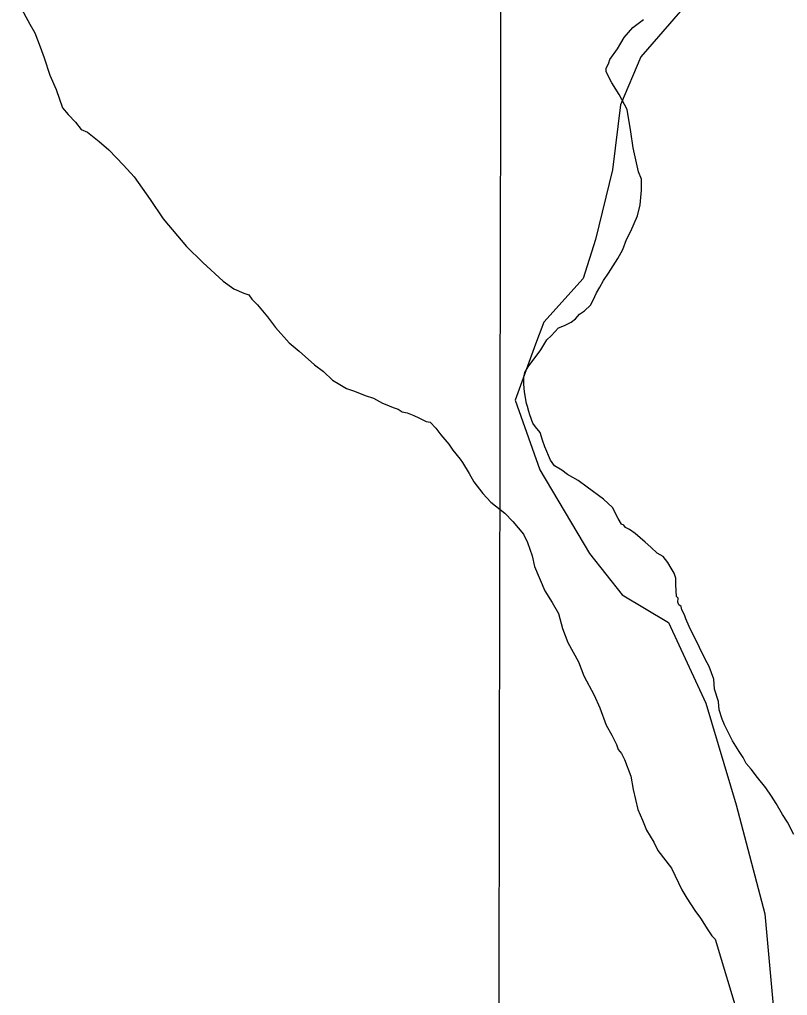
# Model space of a CAD drawing. Extents: x 3192986 to 3230865, y 867483 to 892886.
# Drawn here: x 3212325 to 3213246, y 888554 to 889724 of the extents above; entities that cross this region are included whole.
import ezdxf

# ---------------------------------------------------------------- set-up
doc = ezdxf.new("R2010")
doc.units = 0
for name, color, linetype in [('V-GRID-MAJR', 7, 'Continuous'), ('V-ROAD-CNTR', 7, 'Continuous'), ('V-SITE-VEGE', 7, 'Continuous')]:
    doc.layers.add(name, color=color, linetype=linetype)

msp = doc.modelspace()

# ---------------------------------------------------------------- linework, layer by layer
at = {"layer": 'V-GRID-MAJR'}
msp.add_spline([(3212870.393, 872891.223), (3212881.85, 878950.417), (3212893.313, 885013.077), (3212904.7770000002, 891075.7810000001), (3212904.7830000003, 891079.2000000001)], degree=3, dxfattribs=at)
at = {"layer": 'V-ROAD-CNTR'}
msp.add_lwpolyline([(3213117.422728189, 889733.6855049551), (3213070.154822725, 889679.0636141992), (3213045.695871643, 889621.6227290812), (3213036.2158906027, 889543.3528856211), (3213015.8009314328, 889459.9430524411), (3213001.024960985, 889413.2791457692), (3212953.757055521, 889360.8772505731), (3212943.602075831, 889334.4653033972), (3212919.299124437, 889267.445437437), (3212949.150064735, 889184.1106041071), (3213008.386946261, 889083.8868045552), (3213047.818867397, 889033.9829043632), (3213103.171756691, 889001.1729699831), (3213147.897667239, 888904.134164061), (3213184.270594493, 888782.5634072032), (3213218.528525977, 888651.6496690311), (3213232.2194985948, 888502.3639676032)], dxfattribs=at)
at = {"layer": 'V-SITE-VEGE'}
for p, q in [((3212325.3050000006, 889740.9799999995), (3212337.7960000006, 889717.9289999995)), ((3213060.2670000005, 889713.9929999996), (3213073.3410000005, 889723.6879999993)), ((3212337.7960000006, 889717.9289999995), (3212343.5730000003, 889707.9019999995)), ((3213050.131, 889702.2659999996), (3213060.267, 889713.9929999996)), ((3212343.5730000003, 889707.9019999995), (3212350.2170000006, 889690.9099999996)), ((3213041.9480000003, 889688.5159999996), (3213050.131, 889702.2659999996)), ((3212350.217, 889690.9099999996), (3212354.948, 889677.9239999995)), ((3213032.789, 889675.7769999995), (3213041.9480000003, 889688.5159999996)), ((3212354.948, 889677.9239999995), (3212361.5240000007, 889656.9639999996)), ((3213028.556, 889660.9639999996), (3213028.625, 889664.9329999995)), ((3213028.625, 889664.9329999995), (3213031.7260000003, 889671.8269999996)), ((3213031.7260000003, 889671.8269999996), (3213032.789, 889675.7769999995)), ((3212361.5240000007, 889656.9639999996), (3212369.161, 889639.9559999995)), ((3213035.271, 889647.9409999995), (3213028.556, 889660.9639999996)), ((3213043.953, 889633.8939999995), (3213035.271, 889647.9409999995)), ((3212369.161, 889639.9559999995), (3212376.708, 889617.9869999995)), ((3213053.5580000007, 889615.8569999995), (3213043.9530000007, 889633.8939999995)), ((3212376.7080000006, 889617.9869999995), (3212383.5140000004, 889609.9259999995)), ((3212383.5140000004, 889609.9259999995), (3212392.2830000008, 889600.8369999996)), ((3213058.041, 889588.9789999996), (3213053.558, 889615.8569999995)), ((3212392.2830000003, 889600.8369999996), (3212399.0700000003, 889591.7849999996)), ((3212399.0700000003, 889591.7849999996), (3212406.955, 889588.6659999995)), ((3212406.955, 889588.6659999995), (3212420.6520000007, 889577.5039999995)), ((3213060.683, 889570.0759999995), (3213058.041, 889588.9789999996)), ((3212420.6520000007, 889577.5039999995), (3212432.381, 889567.3709999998)), ((3212432.381, 889567.3709999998), (3212449.9220000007, 889549.1929999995)), ((3213067.1130000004, 889541.1789999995), (3213060.6830000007, 889570.0759999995)), ((3212449.9220000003, 889549.1929999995), (3212462.573, 889535.0739999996)), ((3213070.9250000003, 889532.1799999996), (3213067.113, 889541.1789999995)), ((3212462.5730000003, 889535.0739999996), (3212481.9380000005, 889507.9289999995)), ((3213070.693, 889519.2789999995), (3213070.798, 889525.2329999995)), ((3213070.7980000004, 889525.2329999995), (3213070.8370000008, 889527.2169999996)), ((3213070.8370000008, 889527.2169999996), (3213070.9250000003, 889532.1799999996)), ((3213069.3850000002, 889501.4369999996), (3213070.693, 889519.2789999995)), ((3212481.938, 889507.9289999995), (3212497.411, 889484.8279999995)), ((3213066.1750000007, 889488.5919999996), (3213069.3850000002, 889501.4369999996)), ((3212497.411, 889484.8279999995), (3212525.5980000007, 889451.5729999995)), ((3213057.906, 889469.8819999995), (3213066.1750000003, 889488.5919999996)), ((3213052.767, 889460.0489999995), (3213057.906, 889469.8819999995)), ((3213048.585, 889448.2139999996), (3213052.767, 889460.0489999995)), ((3212525.5980000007, 889451.5729999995), (3212545.107, 889432.3699999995)), ((3213042.4410000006, 889437.4039999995), (3213048.585, 889448.2139999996)), ((3212545.107, 889432.3699999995), (3212569.5210000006, 889410.0979999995)), ((3213031.208, 889419.7399999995), (3213042.4410000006, 889437.4039999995)), ((3213025.095, 889410.9159999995), (3213031.208, 889419.7399999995)), ((3212569.5210000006, 889410.0979999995), (3212582.2620000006, 889400.9399999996)), ((3213020.9840000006, 889403.0489999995), (3213025.095, 889410.9159999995)), ((3212582.2620000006, 889400.9399999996), (3212594.079, 889395.7649999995)), ((3213012.764, 889387.3169999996), (3213016.8920000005, 889396.1739999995)), ((3213016.8920000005, 889396.1739999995), (3213020.9840000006, 889403.0489999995)), ((3212594.079, 889395.7649999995), (3212599.9970000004, 889393.6759999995)), ((3212599.9970000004, 889393.6759999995), (3212603.876, 889388.6439999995)), ((3212603.876, 889388.6439999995), (3212610.696, 889381.5739999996)), ((3213009.681, 889381.4159999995), (3213012.764, 889387.3169999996)), ((3212610.696, 889381.5739999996), (3212622.355, 889367.4709999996)), ((3212996.589, 889370.7319999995), (3213002.6140000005, 889374.5939999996)), ((3213002.6140000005, 889374.5939999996), (3213009.681, 889381.4159999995)), ((3212622.355, 889367.4709999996), (3212632.0510000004, 889354.3969999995)), ((3212978.482000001, 889357.1599999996), (3212986.4900000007, 889360.9869999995)), ((3212986.4900000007, 889360.9869999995), (3212991.522, 889364.8659999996)), ((3212991.522, 889364.8659999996), (3212996.589, 889370.7319999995)), ((3212632.0510000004, 889354.3969999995), (3212648.6010000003, 889336.2369999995)), ((3212962.3770000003, 889344.5419999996), (3212971.484, 889354.3069999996)), ((3212971.484, 889354.3069999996), (3212978.482000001, 889357.1599999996)), ((3212950.1710000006, 889327.8879999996), (3212957.328, 889339.6719999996)), ((3212957.328, 889339.6719999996), (3212962.3770000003, 889344.5419999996)), ((3212648.6010000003, 889336.2369999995), (3212660.3290000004, 889326.1039999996)), ((3212660.3290000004, 889326.1039999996), (3212678.899, 889309.8919999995)), ((3212934.917, 889307.3179999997), (3212950.171, 889327.8879999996)), ((3212678.899, 889309.8919999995), (3212689.6690000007, 889301.7589999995)), ((3212930.8230000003, 889300.4439999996), (3212934.9170000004, 889307.3179999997)), ((3212689.6690000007, 889301.7589999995), (3212700.409, 889291.6439999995)), ((3212700.409, 889291.6439999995), (3212707.282, 889287.5519999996)), ((3212929.5840000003, 889286.5689999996), (3212929.725, 889294.5069999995)), ((3212929.7250000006, 889294.5069999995), (3212930.8230000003, 889300.4439999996)), ((3212707.282, 889287.5519999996), (3212717.096, 889281.4229999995)), ((3212717.096, 889281.4229999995), (3212726.9690000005, 889278.2689999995)), ((3212930.418, 889277.6239999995), (3212929.5840000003, 889286.5689999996)), ((3212726.9690000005, 889278.2689999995), (3212739.778, 889273.0769999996)), ((3212739.778, 889273.0769999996), (3212749.647, 889269.9249999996)), ((3212749.647, 889269.9249999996), (3212760.4540000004, 889263.7769999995)), ((3212933.146, 889263.6789999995), (3212930.418, 889277.6239999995)), ((3212760.4540000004, 889263.7769999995), (3212763.413, 889262.7329999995)), ((3212763.413, 889262.7329999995), (3212773.264, 889258.5849999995)), ((3212773.264, 889258.5849999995), (3212779.181, 889256.4959999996)), ((3212779.181, 889256.4959999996), (3212784.0880000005, 889253.4309999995)), ((3212934.0690000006, 889259.6929999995), (3212933.146, 889263.6789999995)), ((3212935.947, 889253.7049999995), (3212934.069, 889259.6929999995)), ((3212784.0880000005, 889253.4309999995), (3212790.025, 889252.3329999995)), ((3212790.025, 889252.3329999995), (3212797.912, 889249.2159999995)), ((3212797.912, 889249.2159999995), (3212803.81, 889246.1319999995)), ((3212803.81, 889246.1319999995), (3212812.668, 889242.0049999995)), ((3212936.869, 889249.7199999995), (3212935.9470000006, 889253.7049999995)), ((3212940.66, 889239.7249999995), (3212936.869, 889249.7199999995)), ((3212812.668, 889242.0049999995), (3212817.6120000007, 889240.9229999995)), ((3212817.6120000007, 889240.9229999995), (3212824.4340000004, 889233.8559999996)), ((3212824.4340000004, 889233.8559999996), (3212830.2460000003, 889225.8109999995)), ((3212943.566, 889235.7009999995), (3212940.66, 889239.7249999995)), ((3212949.396, 889228.6519999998), (3212943.5660000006, 889235.7009999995)), ((3212830.2460000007, 889225.8109999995), (3212839.9740000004, 889214.7209999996)), ((3212952.2120000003, 889219.6689999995), (3212949.396, 889228.6519999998)), ((3212839.974, 889214.7209999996), (3212844.809, 889207.6859999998)), ((3212955.049, 889211.6779999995), (3212952.2120000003, 889219.6689999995)), ((3212961.7110000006, 889195.6789999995), (3212955.049, 889211.6779999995)), ((3212844.8090000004, 889207.6859999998), (3212853.5460000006, 889196.6149999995)), ((3212853.546, 889196.6149999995), (3212856.4500000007, 889192.5929999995)), ((3212856.4500000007, 889192.5929999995), (3212864.159, 889179.5529999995)), ((3212966.5480000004, 889188.6439999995), (3212961.7110000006, 889195.6789999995)), ((3212975.3900000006, 889183.5259999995), (3212966.5480000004, 889188.6439999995)), ((3212864.159, 889179.5529999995), (3212869.9340000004, 889169.5239999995)), ((3212982.2460000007, 889178.4409999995), (3212975.3900000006, 889183.5259999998)), ((3212995.022, 889171.2669999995), (3212982.2460000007, 889178.4409999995)), ((3212869.9340000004, 889169.5239999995), (3212880.602, 889155.4399999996)), ((3213005.7940000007, 889163.1339999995), (3212995.022, 889171.2669999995)), ((3213025.39, 889148.8899999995), (3213005.794, 889163.1339999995)), ((3212880.602, 889155.4399999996), (3212890.3460000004, 889145.3409999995)), ((3212890.346, 889145.3409999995), (3212906.984, 889132.1419999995)), ((3213036.127, 889138.7749999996), (3213025.39, 889148.8899999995)), ((3213042.843, 889125.7519999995), (3213036.127, 889138.7749999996)), ((3212906.984, 889132.1419999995), (3212916.731, 889122.0429999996)), ((3212916.7310000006, 889122.0429999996), (3212929.3630000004, 889106.9309999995)), ((3213046.6890000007, 889118.7379999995), (3213042.8430000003, 889125.7519999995)), ((3213049.646, 889117.6909999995), (3213046.6890000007, 889118.7379999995)), ((3213051.577, 889114.6809999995), (3213049.646, 889117.6909999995)), ((3212929.363, 889106.9309999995), (3212934.147, 889096.9199999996)), ((3213056.505, 889112.6059999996), (3213051.577, 889114.6809999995)), ((3213063.362, 889107.5229999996), (3213056.505, 889112.6059999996)), ((3213075.0900000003, 889097.3869999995), (3213063.362, 889107.5229999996)), ((3212934.147, 889096.9199999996), (3212939.8180000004, 889080.9399999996)), ((3213081.931, 889091.3129999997), (3213075.0900000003, 889097.3869999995)), ((3212939.8180000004, 889080.9399999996), (3212942.5640000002, 889067.9879999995)), ((3213089.7440000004, 889084.2249999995), (3213081.931, 889091.3129999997)), ((3213096.619, 889080.1329999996), (3213089.7440000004, 889084.2249999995)), ((3213102.448, 889073.0819999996), (3213096.619, 889080.1329999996)), ((3213106.294, 889066.0649999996), (3213102.448, 889073.0819999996)), ((3212942.5640000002, 889067.9879999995), (3212954.951, 889038.9869999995)), ((3213110.1540000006, 889060.0399999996), (3213106.2940000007, 889066.0649999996)), ((3213112.034, 889054.0539999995), (3213110.154, 889060.0399999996)), ((3213111.893, 889046.1159999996), (3213112.034, 889054.0539999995)), ((3213112.6380000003, 889032.2059999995), (3213111.893, 889046.1159999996)), ((3212954.9510000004, 889038.9869999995), (3212963.6320000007, 889024.9349999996)), ((3212963.632, 889024.9349999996), (3212971.341, 889011.8959999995)), ((3213114.586, 889030.1859999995), (3213112.6380000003, 889032.2059999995)), ((3213114.498, 889025.2259999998), (3213114.586, 889030.1859999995)), ((3213115.4360000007, 889022.2319999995), (3213114.498, 889025.2259999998)), ((3213118.379, 889020.1939999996), (3213115.4360000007, 889022.2319999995)), ((3212971.341, 889011.8959999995), (3212975.9840000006, 888993.9489999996)), ((3213119.301, 889016.2089999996), (3213118.379, 889020.1939999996)), ((3213122.1700000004, 889010.2019999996), (3213119.301, 889016.2089999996)), ((3213124.066, 889005.2069999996), (3213122.17, 889010.2019999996)), ((3213127.878, 888996.2059999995), (3213124.066, 889005.2069999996)), ((3212975.9840000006, 888993.9489999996), (3212982.6270000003, 888976.9589999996)), ((3213128.8340000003, 888994.2049999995), (3213127.878, 888996.2059999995)), ((3213135.5470000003, 888981.1819999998), (3213128.8340000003, 888994.2049999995)), ((3212982.627, 888976.9589999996), (3212995.12, 888953.9089999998)), ((3213140.3340000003, 888971.1709999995), (3213135.5470000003, 888981.1819999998)), ((3213147.0300000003, 888957.1569999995), (3213140.3340000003, 888971.1709999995)), ((3212995.12, 888953.9089999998), (3213001.7660000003, 888936.9159999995)), ((3213151.8310000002, 888948.1389999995), (3213147.0300000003, 888957.1569999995)), ((3213157.52, 888933.1499999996), (3213151.8310000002, 888948.1389999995)), ((3213001.7660000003, 888936.9159999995), (3213014.2570000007, 888913.8659999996)), ((3213158.3010000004, 888921.2269999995), (3213157.52, 888933.1499999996)), ((3213162.997, 888906.2559999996), (3213158.301, 888921.2269999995)), ((3213014.2570000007, 888913.8659999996), (3213020.9370000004, 888898.8599999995)), ((3213163.812, 888896.3169999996), (3213162.9970000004, 888906.2559999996)), ((3213020.9370000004, 888898.8599999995), (3213028.505, 888877.8829999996)), ((3213167.586, 888885.3309999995), (3213163.812, 888896.3169999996)), ((3213170.4390000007, 888878.3309999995), (3213167.586, 888885.3309999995)), ((3213028.505, 888877.8829999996), (3213035.236, 888865.8529999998)), ((3213176.1800000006, 888866.3199999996), (3213170.4390000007, 888878.3309999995)), ((3213035.2360000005, 888865.8529999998), (3213040.9950000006, 888854.8319999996)), ((3213180.026, 888859.3029999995), (3213176.18, 888866.3199999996)), ((3213187.732000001, 888846.2659999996), (3213180.0260000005, 888859.3029999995)), ((3213040.9950000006, 888854.8319999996), (3213042.8730000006, 888848.8439999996)), ((3213042.873, 888848.8439999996), (3213046.754, 888843.8119999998)), ((3213192.5700000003, 888839.2309999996), (3213187.732000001, 888846.2659999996)), ((3213046.7540000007, 888843.8119999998), (3213050.5980000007, 888836.7979999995)), ((3213050.598, 888836.7979999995), (3213058.182, 888816.8109999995)), ((3213196.416, 888832.2139999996), (3213192.5700000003, 888839.2309999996)), ((3213202.245, 888825.1609999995), (3213196.4160000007, 888832.2139999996)), ((3213210.006, 888815.0989999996), (3213202.245, 888825.1609999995)), ((3213058.1820000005, 888816.8109999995), (3213060.8770000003, 888800.8839999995)), ((3213219.7140000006, 888803.0159999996), (3213210.0060000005, 888815.0989999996)), ((3213060.8770000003, 888800.8839999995), (3213066.4070000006, 888776.9649999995)), ((3213226.4850000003, 888792.9729999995), (3213219.7140000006, 888803.0159999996)), ((3213232.2780000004, 888783.9369999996), (3213226.4850000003, 888792.9729999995)), ((3213066.407, 888776.9649999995), (3213072.129, 888763.9609999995)), ((3213239.985, 888770.8949999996), (3213232.2780000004, 888783.9369999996)), ((3213245.781, 888761.8609999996), (3213239.985, 888770.8949999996)), ((3213072.129, 888763.9609999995), (3213076.878, 888751.9649999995)), ((3213253.453, 888746.8369999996), (3213245.7810000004, 888761.8609999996)), ((3213076.878, 888751.9649999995), (3213085.562, 888737.9159999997)), ((3213085.5620000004, 888737.9159999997), (3213090.346, 888727.9059999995)), ((3213090.346, 888727.9059999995), (3213106.841, 888706.7699999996)), ((3213106.841, 888706.7699999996), (3213119.2800000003, 888680.7439999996)), ((3213119.2800000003, 888680.7439999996), (3213125.058, 888670.7149999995)), ((3213125.058, 888670.7149999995), (3213134.714, 888655.6559999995)), ((3213134.7140000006, 888655.6559999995), (3213141.5010000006, 888646.6019999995)), ((3213141.501, 888646.6019999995), (3213150.18, 888632.5509999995)), ((3213150.18, 888632.5509999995), (3213155.02, 888625.5199999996)), ((3213155.02, 888625.5199999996), (3213158.9170000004, 888621.4789999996)), ((3213158.9170000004, 888621.4789999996), (3213191.734, 888513.7049999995))]:
    msp.add_line(p, q, dxfattribs=at)

doc.saveas('drawing.dxf')
